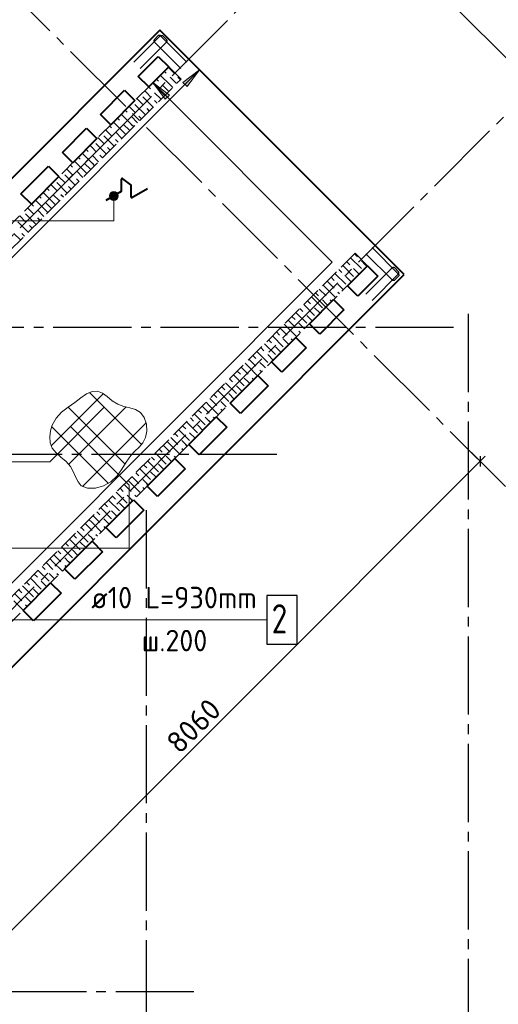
# Model space of a CAD drawing. Header units: millimetres. Extents: x 40580 to 1930067, y -240640 to 81020.
# Tile 644 of 656: x 1715353 to 1720257, y -230947 to -220868. Entities that reach past the tile are written whole.
import ezdxf

# ---------------------------------------------------------------- set-up
doc = ezdxf.new("R2010")
doc.units = ezdxf.units.MM
for name, pattern in [('______2', [270, 200, -70]), ('______5', [1100, 800, -100, 100, -100]), ('CENTER', [2, 1.25, -0.25, 0.25, -0.25])]:
    doc.linetypes.add(name, pattern=pattern)
for name, color, linetype, lineweight in [('Standard', 7, 'Continuous', 25), ('Общий01', 7, 'Continuous', 13), ('ОСИ', 7, 'CENTER', 15), ('Основная', 7, 'Continuous', 40), ('Позиционная метка линия выноска', 7, 'Continuous', 13), ('Позиционная метка номер позиции', 7, 'Continuous', 13)]:
    doc.layers.add(name, color=color, linetype=linetype, lineweight=lineweight)
doc.layers.add('ЖБ Стена верхний уровень', color=7, linetype='______2', true_color=0x656565)
doc.styles.add('ISOCPEUR', font='isocpeur.ttf')

msp = doc.modelspace()

# ---------------------------------------------------------------- hatches: boundary and pattern name
at = {"layer": 'Позиционная метка линия выноска', "linetype": 'Continuous', "lineweight": 13, "transparency": 33554687}
for points in [[(1717067.7, -221552.4), (1717195, -221382.7), (1717025.3, -221510)], [(1716886.5, -221639.9), (1716716.8, -221512.6), (1716844, -221682.3)]]:
    msp.add_hatch(color=7, dxfattribs=at).paths.add_polyline_path(points)
at = {"layer": 'Позиционная метка номер позиции', "linetype": 'Continuous', "lineweight": 13, "transparency": 33554687}
for points in [[(1716294.4, -222633.9), (1716339.4, -222633.9), (1716316.9, -222627.6)], [(1716355.6, -222650.1), (1716278.2, -222650.1), (1716271.9, -222672.6)], [(1716355.6, -222650.1), (1716271.9, -222672.6), (1716361.9, -222672.6)], [(1716361.9, -222672.6), (1716271.9, -222672.6), (1716278.2, -222695.1)], [(1716339.4, -222633.9), (1716294.4, -222633.9), (1716278.2, -222650.1)], [(1716339.4, -222633.9), (1716278.2, -222650.1), (1716355.6, -222650.1)], [(1716361.9, -222672.6), (1716278.2, -222695.1), (1716355.6, -222695.1)], [(1716355.6, -222695.1), (1716278.2, -222695.1), (1716294.4, -222711.3)], [(1716355.6, -222695.1), (1716294.4, -222711.3), (1716339.4, -222711.3)], [(1716339.4, -222711.3), (1716294.4, -222711.3), (1716316.9, -222717.6)]]:
    msp.add_hatch(color=7, dxfattribs=at).paths.add_polyline_path(points)

# ---------------------------------------------------------------- linework, layer by layer
at = {"color": 7, "linetype": 'Continuous', "lineweight": -3, "transparency": 33554687}
for points in [[(1716523, -221303.3), (1716792.3, -221034), (1716795.2, -221031.8), (1716798.6, -221030.1), (1716802.3, -221029), (1716805.8, -221028.7), (1716809.4, -221029), (1716813.1, -221030.1), (1716816.5, -221031.8), (1716819.4, -221034), (1716856, -221070.6), (1716858.1, -221073.4), (1716859.8, -221076.8), (1716860.9, -221080.5), (1716861.2, -221084.1), (1716860.9, -221087.6), (1716859.8, -221091.3), (1716858.1, -221094.8), (1716856, -221097.6), (1716586.6, -221366.9)], [(1717066, -221303.3), (1716796.7, -221034), (1716793.9, -221031.8), (1716790.5, -221030.1), (1716786.8, -221029), (1716783.2, -221028.7), (1716779.6, -221029), (1716776, -221030.1), (1716772.5, -221031.8), (1716769.7, -221034), (1716733.1, -221070.6), (1716730.9, -221073.4), (1716729.2, -221076.8), (1716728.2, -221080.5), (1716727.9, -221084.1), (1716728.2, -221087.6), (1716729.2, -221091.3), (1716730.9, -221094.8), (1716733.1, -221097.6), (1717002.4, -221366.9)], [(1718962.5, -223199.7), (1719231.8, -223469), (1719234, -223471.9), (1719235.7, -223475.3), (1719236.7, -223479), (1719237.1, -223482.6), (1719236.7, -223486.1), (1719235.7, -223489.8), (1719234, -223493.2), (1719231.8, -223496.1), (1719195.2, -223532.7), (1719192.4, -223534.8), (1719189, -223536.6), (1719185.3, -223537.6), (1719181.7, -223537.9), (1719178.1, -223537.6), (1719174.5, -223536.6), (1719171, -223534.8), (1719168.2, -223532.7), (1718898.9, -223263.4)], [(1718962.5, -223742.8), (1719231.8, -223473.5), (1719234, -223470.6), (1719235.7, -223467.2), (1719236.7, -223463.5), (1719237.1, -223459.9), (1719236.7, -223456.4), (1719235.7, -223452.7), (1719234, -223449.3), (1719231.8, -223446.4), (1719195.2, -223409.8), (1719192.4, -223407.7), (1719189, -223405.9), (1719185.3, -223404.9), (1719181.7, -223404.6), (1719178.1, -223404.9), (1719174.5, -223405.9), (1719171, -223407.7), (1719168.2, -223409.8), (1718898.9, -223679.2)]]:
    msp.add_lwpolyline(points, dxfattribs=at)
at = {"color": 7, "linetype": 'Continuous', "lineweight": 25, "transparency": 33554687}
msp.add_lwpolyline([(1717884.4, -227261.2), (1718194.4, -227261.2), (1718194.4, -226761.2), (1717884.4, -226761.2), (1717884.4, -227261.2)], dxfattribs=at)
at = {"layer": 'Standard', "color": 7, "linetype": 'Continuous', "lineweight": -3, "transparency": 33554687}
for p, q in [((1718716.6, -219639.9), (1720625.8, -221549.1)), ((1720069.3, -225388.4), (1720122.3, -225335.4)), ((1720069.3, -225388.4), (1714370, -231087.7))]:
    msp.add_line(p, q, dxfattribs=at)
at = {"layer": 'Standard', "color": 251, "linetype": 'Continuous', "lineweight": -3, "true_color": 0x656565, "transparency": 33554687}
for p, q in [((1715949.5, -222407.1), (1716341.7, -222014.9)), ((1715949.5, -222407.1), (1716037.9, -222318.7)), ((1715949.5, -222407.1), (1715861.1, -222495.5)), ((1720069.3, -225388.4), (1719980.9, -225300)), ((1720069.3, -225388.4), (1720157.7, -225476.8)), ((1720069.3, -225388.4), (1720069.3, -225388.4))]:
    msp.add_line(p, q, dxfattribs=at)
at = {"layer": 'Standard', "color": 7, "linetype": 'Continuous', "lineweight": 25, "transparency": 33554687}
msp.add_line((1720069.3, -225335.4), (1720069.3, -225441.4), dxfattribs=at)
at = {"layer": 'ЖБ Стена верхний уровень', "color": 251, "linetype": '______2', "lineweight": -3, "true_color": 0x656565, "transparency": 33554687}
for p, q in [((1716879.4, -221349.9), (1710699.3, -227530.1)), ((1717006.7, -221477.2), (1716879.4, -221349.9)), ((1712191.3, -226292.6), (1717006.7, -221477.2)), ((1718788.6, -223259.1), (1713973.2, -228074.5)), ((1718915.8, -223386.4), (1718788.6, -223259.1)), ((1712735.7, -229566.5), (1718915.8, -223386.4))]:
    msp.add_line(p, q, dxfattribs=at)
at = {"layer": 'ЖБ Стена верхний уровень', "color": 9, "linetype": 'Continuous', "lineweight": -3, "true_color": 0xc7c7c7, "transparency": 33554687}
for p, q in [((1716833.4, -221395.9), (1716853.9, -221416.4)), ((1716893.9, -221376.4), (1716873.4, -221355.9)), ((1716933.9, -221416.4), (1716893.9, -221376.4)), ((1716813.9, -221616.4), (1716713.4, -221515.9)), ((1716753.4, -221475.9), (1716773.9, -221496.4)), ((1716893.9, -221536.4), (1716793.4, -221435.9)), ((1716893.9, -221456.4), (1716960.7, -221523.2)), ((1716973.9, -221456.4), (1717000.7, -221483.2)), ((1716653.9, -221616.4), (1716633.4, -221595.9)), ((1716693.9, -221656.4), (1716653.9, -221616.4)), ((1716673.4, -221555.9), (1716693.9, -221576.4)), ((1716733.9, -221616.4), (1716800.7, -221683.2)), ((1716813.9, -221536.4), (1716880.7, -221603.2)), ((1716813.9, -221616.4), (1716840.7, -221643.2)), ((1716893.9, -221536.4), (1716920.7, -221563.2)), ((1716553.4, -221675.9), (1716613.9, -221736.4)), ((1716613.9, -221656.4), (1716720.7, -221763.2)), ((1716733.9, -221696.4), (1716760.7, -221723.2)), ((1716433.4, -221795.9), (1716453.9, -221816.4)), ((1716493.9, -221776.4), (1716473.4, -221755.9)), ((1716533.9, -221816.4), (1716493.9, -221776.4)), ((1716533.9, -221736.4), (1716640.7, -221843.2)), ((1716653.9, -221776.4), (1716680.7, -221803.2)), ((1716413.9, -222016.4), (1716313.4, -221915.9)), ((1716353.4, -221875.9), (1716373.9, -221896.4)), ((1716493.9, -221936.4), (1716393.4, -221835.9)), ((1716493.9, -221856.4), (1716560.7, -221923.2)), ((1716573.9, -221856.4), (1716600.7, -221883.2)), ((1716253.9, -222016.4), (1716233.4, -221995.9)), ((1716293.9, -222056.4), (1716253.9, -222016.4)), ((1716273.4, -221955.9), (1716293.9, -221976.4)), ((1716333.9, -222016.4), (1716400.7, -222083.2)), ((1716413.9, -221936.4), (1716480.7, -222003.2)), ((1716413.9, -222016.4), (1716440.7, -222043.2)), ((1716493.9, -221936.4), (1716520.7, -221963.2)), ((1716153.4, -222075.9), (1716213.9, -222136.4)), ((1716213.9, -222056.4), (1716320.7, -222163.2)), ((1716333.9, -222096.4), (1716360.7, -222123.2)), ((1716033.4, -222195.9), (1716053.9, -222216.4)), ((1716093.9, -222176.4), (1716073.4, -222155.9)), ((1716133.9, -222216.4), (1716093.9, -222176.4)), ((1716133.9, -222136.4), (1716240.7, -222243.2)), ((1716253.9, -222176.4), (1716280.7, -222203.2)), ((1716013.9, -222416.4), (1715913.4, -222315.9)), ((1715953.4, -222275.9), (1715973.9, -222296.4)), ((1716093.9, -222336.4), (1715993.4, -222235.9)), ((1716093.9, -222256.4), (1716160.7, -222323.2)), ((1716173.9, -222256.4), (1716200.7, -222283.2)), ((1715853.9, -222416.4), (1715833.4, -222395.9)), ((1715893.9, -222456.4), (1715853.9, -222416.4)), ((1715873.4, -222355.9), (1715893.9, -222376.4)), ((1715933.9, -222416.4), (1716000.7, -222483.2)), ((1716013.9, -222336.4), (1716080.7, -222403.2)), ((1716013.9, -222416.4), (1716040.7, -222443.2)), ((1716093.9, -222336.4), (1716120.7, -222363.2)), ((1715753.4, -222475.9), (1715813.9, -222536.4)), ((1715813.9, -222456.4), (1715920.7, -222563.2)), ((1715933.9, -222496.4), (1715960.7, -222523.2)), ((1715633.4, -222595.9), (1715653.9, -222616.4)), ((1715693.9, -222576.4), (1715673.4, -222555.9)), ((1715733.9, -222616.4), (1715693.9, -222576.4)), ((1715733.9, -222536.4), (1715840.7, -222643.2)), ((1715853.9, -222576.4), (1715880.7, -222603.2)), ((1715613.9, -222816.4), (1715513.4, -222715.9)), ((1715553.4, -222675.9), (1715573.9, -222696.4)), ((1715693.9, -222736.4), (1715593.4, -222635.9)), ((1715693.9, -222656.4), (1715760.7, -222723.2)), ((1715773.9, -222656.4), (1715800.7, -222683.2)), ((1715453.9, -222816.4), (1715433.4, -222795.9)), ((1715493.9, -222856.4), (1715453.9, -222816.4)), ((1715473.4, -222755.9), (1715493.9, -222776.4)), ((1715533.9, -222816.4), (1715600.7, -222883.2)), ((1715613.9, -222736.4), (1715680.7, -222803.2)), ((1715613.9, -222816.4), (1715640.7, -222843.2)), ((1715693.9, -222736.4), (1715720.7, -222763.2)), ((1715353.4, -222875.9), (1715413.9, -222936.4)), ((1715413.9, -222856.4), (1715520.7, -222963.2)), ((1715533.9, -222896.4), (1715560.7, -222923.2)), ((1715333.9, -222936.4), (1715440.7, -223043.2)), ((1715453.9, -222976.4), (1715480.7, -223003.2)), ((1715293.9, -223056.4), (1715360.7, -223123.2)), ((1715373.9, -223056.4), (1715400.7, -223083.2)), ((1718742.6, -223305.1), (1718853.9, -223416.4)), ((1718782.6, -223265.1), (1718813.9, -223296.4)), ((1718893.9, -223376.4), (1718853.9, -223336.4)), ((1718622.6, -223425.1), (1718653.9, -223456.4)), ((1718662.6, -223385.1), (1718773.9, -223496.4)), ((1718702.6, -223345.1), (1718733.9, -223376.4)), ((1718829.9, -223472.4), (1718773.9, -223416.4)), ((1718909.9, -223392.4), (1718893.9, -223376.4)), ((1718542.6, -223505.1), (1718573.9, -223536.4)), ((1718582.6, -223465.1), (1718693.9, -223576.4)), ((1718749.9, -223552.4), (1718693.9, -223496.4)), ((1718422.6, -223625.1), (1718493.9, -223696.4)), ((1718462.6, -223585.1), (1718493.9, -223616.4)), ((1718493.9, -223616.4), (1718589.9, -223712.4)), ((1718502.6, -223545.1), (1718573.9, -223616.4)), ((1718653.9, -223616.4), (1718613.9, -223576.4)), ((1718669.9, -223632.4), (1718653.9, -223616.4)), ((1718342.6, -223705.1), (1718453.9, -223816.4)), ((1718382.6, -223665.1), (1718413.9, -223696.4)), ((1718493.9, -223776.4), (1718453.9, -223736.4)), ((1718533.9, -223736.4), (1718549.9, -223752.4)), ((1718613.9, -223656.4), (1718629.9, -223672.4)), ((1718222.6, -223825.1), (1718253.9, -223856.4)), ((1718262.6, -223785.1), (1718373.9, -223896.4)), ((1718302.6, -223745.1), (1718333.9, -223776.4)), ((1718429.9, -223872.4), (1718373.9, -223816.4)), ((1718509.9, -223792.4), (1718493.9, -223776.4)), ((1718142.6, -223905.1), (1718173.9, -223936.4)), ((1718182.6, -223865.1), (1718293.9, -223976.4)), ((1718349.9, -223952.4), (1718293.9, -223896.4)), ((1718022.6, -224025.1), (1718093.9, -224096.4)), ((1718062.6, -223985.1), (1718093.9, -224016.4)), ((1718093.9, -224016.4), (1718189.9, -224112.4)), ((1718102.6, -223945.1), (1718173.9, -224016.4)), ((1718253.9, -224016.4), (1718213.9, -223976.4)), ((1718269.9, -224032.4), (1718253.9, -224016.4)), ((1717902.6, -224145.1), (1717933.9, -224176.4)), ((1717942.6, -224105.1), (1718053.9, -224216.4)), ((1717982.6, -224065.1), (1718013.9, -224096.4)), ((1718093.9, -224176.4), (1718053.9, -224136.4)), ((1718133.9, -224136.4), (1718149.9, -224152.4)), ((1718213.9, -224056.4), (1718229.9, -224072.4)), ((1717822.6, -224225.1), (1717853.9, -224256.4)), ((1717862.6, -224185.1), (1717973.9, -224296.4)), ((1718029.9, -224272.4), (1717973.9, -224216.4)), ((1718109.9, -224192.4), (1718093.9, -224176.4)), ((1717702.6, -224345.1), (1717773.9, -224416.4)), ((1717742.6, -224305.1), (1717773.9, -224336.4)), ((1717782.6, -224265.1), (1717893.9, -224376.4)), ((1717949.9, -224352.4), (1717893.9, -224296.4)), ((1717622.6, -224425.1), (1717693.9, -224496.4)), ((1717662.6, -224385.1), (1717693.9, -224416.4)), ((1717693.9, -224416.4), (1717789.9, -224512.4)), ((1717853.9, -224416.4), (1717813.9, -224376.4)), ((1717869.9, -224432.4), (1717853.9, -224416.4)), ((1717502.6, -224545.1), (1717533.9, -224576.4)), ((1717542.6, -224505.1), (1717653.9, -224616.4)), ((1717582.6, -224465.1), (1717613.9, -224496.4)), ((1717693.9, -224576.4), (1717653.9, -224536.4)), ((1717733.9, -224536.4), (1717749.9, -224552.4)), ((1717813.9, -224456.4), (1717829.9, -224472.4)), ((1717422.6, -224625.1), (1717453.9, -224656.4)), ((1717462.6, -224585.1), (1717573.9, -224696.4)), ((1717629.9, -224672.4), (1717573.9, -224616.4)), ((1717709.9, -224592.4), (1717693.9, -224576.4)), ((1717302.6, -224745.1), (1717373.9, -224816.4)), ((1717342.6, -224705.1), (1717373.9, -224736.4)), ((1717382.6, -224665.1), (1717493.9, -224776.4)), ((1717549.9, -224752.4), (1717493.9, -224696.4)), ((1717222.6, -224825.1), (1717293.9, -224896.4)), ((1717262.6, -224785.1), (1717293.9, -224816.4)), ((1717293.9, -224816.4), (1717389.9, -224912.4)), ((1717453.9, -224816.4), (1717413.9, -224776.4)), ((1717469.9, -224832.4), (1717453.9, -224816.4)), ((1717102.6, -224945.1), (1717133.9, -224976.4)), ((1717142.6, -224905.1), (1717253.9, -225016.4)), ((1717182.6, -224865.1), (1717213.9, -224896.4)), ((1717293.9, -224976.4), (1717253.9, -224936.4)), ((1717333.9, -224936.4), (1717349.9, -224952.4)), ((1717413.9, -224856.4), (1717429.9, -224872.4)), ((1717022.6, -225025.1), (1717053.9, -225056.4)), ((1717062.6, -224985.1), (1717173.9, -225096.4)), ((1717229.9, -225072.4), (1717173.9, -225016.4)), ((1717309.9, -224992.4), (1717293.9, -224976.4)), ((1716902.6, -225145.1), (1716973.9, -225216.4)), ((1716942.6, -225105.1), (1716973.9, -225136.4)), ((1716982.6, -225065.1), (1717093.9, -225176.4)), ((1717149.9, -225152.4), (1717093.9, -225096.4)), ((1716822.6, -225225.1), (1716893.9, -225296.4)), ((1716862.6, -225185.1), (1716893.9, -225216.4)), ((1716893.9, -225216.4), (1716989.9, -225312.4)), ((1717053.9, -225216.4), (1717013.9, -225176.4)), ((1717069.9, -225232.4), (1717053.9, -225216.4)), ((1716702.6, -225345.1), (1716733.9, -225376.4)), ((1716742.6, -225305.1), (1716853.9, -225416.4)), ((1716782.6, -225265.1), (1716813.9, -225296.4)), ((1716893.9, -225376.4), (1716853.9, -225336.4)), ((1716933.9, -225336.4), (1716949.9, -225352.4)), ((1717013.9, -225256.4), (1717029.9, -225272.4)), ((1716622.6, -225425.1), (1716653.9, -225456.4)), ((1716662.6, -225385.1), (1716773.9, -225496.4)), ((1716829.9, -225472.4), (1716773.9, -225416.4)), ((1716909.9, -225392.4), (1716893.9, -225376.4)), ((1716502.6, -225545.1), (1716573.9, -225616.4)), ((1716542.6, -225505.1), (1716573.9, -225536.4)), ((1716582.6, -225465.1), (1716693.9, -225576.4)), ((1716749.9, -225552.4), (1716693.9, -225496.4)), ((1716422.6, -225625.1), (1716493.9, -225696.4)), ((1716462.6, -225585.1), (1716493.9, -225616.4)), ((1716493.9, -225616.4), (1716589.9, -225712.4)), ((1716653.9, -225616.4), (1716613.9, -225576.4)), ((1716613.9, -225656.4), (1716629.9, -225672.4)), ((1716669.9, -225632.4), (1716653.9, -225616.4)), ((1716302.6, -225745.1), (1716333.9, -225776.4)), ((1716342.6, -225705.1), (1716453.9, -225816.4)), ((1716382.6, -225665.1), (1716413.9, -225696.4)), ((1716493.9, -225776.4), (1716453.9, -225736.4)), ((1716533.9, -225736.4), (1716549.9, -225752.4)), ((1716222.6, -225825.1), (1716253.9, -225856.4)), ((1716262.6, -225785.1), (1716373.9, -225896.4)), ((1716429.9, -225872.4), (1716373.9, -225816.4)), ((1716509.9, -225792.4), (1716493.9, -225776.4)), ((1716102.6, -225945.1), (1716173.9, -226016.4)), ((1716142.6, -225905.1), (1716173.9, -225936.4)), ((1716182.6, -225865.1), (1716293.9, -225976.4)), ((1716349.9, -225952.4), (1716293.9, -225896.4)), ((1716022.6, -226025.1), (1716093.9, -226096.4)), ((1716062.6, -225985.1), (1716093.9, -226016.4)), ((1716093.9, -226016.4), (1716189.9, -226112.4)), ((1716253.9, -226016.4), (1716213.9, -225976.4)), ((1716213.9, -226056.4), (1716229.9, -226072.4)), ((1716269.9, -226032.4), (1716253.9, -226016.4)), ((1715902.6, -226145.1), (1715933.9, -226176.4)), ((1715942.6, -226105.1), (1716053.9, -226216.4)), ((1715982.6, -226065.1), (1716013.9, -226096.4)), ((1716093.9, -226176.4), (1716053.9, -226136.4)), ((1716133.9, -226136.4), (1716149.9, -226152.4)), ((1715822.6, -226225.1), (1715853.9, -226256.4)), ((1715862.6, -226185.1), (1715973.9, -226296.4)), ((1716029.9, -226272.4), (1715973.9, -226216.4)), ((1716109.9, -226192.4), (1716093.9, -226176.4)), ((1715702.6, -226345.1), (1715773.9, -226416.4)), ((1715742.6, -226305.1), (1715773.9, -226336.4)), ((1715782.6, -226265.1), (1715893.9, -226376.4)), ((1715949.9, -226352.4), (1715893.9, -226296.4)), ((1715622.6, -226425.1), (1715693.9, -226496.4)), ((1715662.6, -226385.1), (1715693.9, -226416.4)), ((1715693.9, -226416.4), (1715789.9, -226512.4)), ((1715853.9, -226416.4), (1715813.9, -226376.4)), ((1715813.9, -226456.4), (1715829.9, -226472.4)), ((1715869.9, -226432.4), (1715853.9, -226416.4)), ((1715502.6, -226545.1), (1715533.9, -226576.4)), ((1715542.6, -226505.1), (1715653.9, -226616.4)), ((1715582.6, -226465.1), (1715613.9, -226496.4)), ((1715693.9, -226576.4), (1715653.9, -226536.4)), ((1715733.9, -226536.4), (1715749.9, -226552.4)), ((1715382.6, -226665.1), (1715493.9, -226776.4)), ((1715422.6, -226625.1), (1715453.9, -226656.4)), ((1715462.6, -226585.1), (1715573.9, -226696.4)), ((1715629.9, -226672.4), (1715573.9, -226616.4)), ((1715709.9, -226592.4), (1715693.9, -226576.4)), ((1715302.6, -226745.1), (1715373.9, -226816.4)), ((1715342.6, -226705.1), (1715373.9, -226736.4)), ((1715549.9, -226752.4), (1715493.9, -226696.4)), ((1715293.9, -226816.4), (1715389.9, -226912.4)), ((1715453.9, -226816.4), (1715413.9, -226776.4)), ((1715413.9, -226856.4), (1715429.9, -226872.4)), ((1715469.9, -226832.4), (1715453.9, -226816.4))]:
    msp.add_line(p, q, dxfattribs=at)
at = {"layer": 'Общий01', "color": 7, "linetype": 'Continuous', "lineweight": -3, "transparency": 33554687}
for p, q in [((1716393.3, -222617.1), (1716393.3, -222501.2)), ((1716400.6, -222617.1), (1716400.6, -222501.2)), ((1716406.5, -222498.2), (1716488.8, -222560.4)), ((1716410.9, -222492.4), (1716493.2, -222554.6)), ((1716234.9, -222712.3), (1716391.4, -222620.2)), ((1716238.6, -222718.6), (1716395.2, -222626.6)), ((1716490.2, -222681.7), (1716490.2, -222563.4)), ((1716497.6, -222681.7), (1716497.6, -222563.4)), ((1716503.1, -222684.9), (1716661.3, -222591.9)), ((1716506.9, -222691.3), (1716665.1, -222598.3))]:
    msp.add_line(p, q, dxfattribs=at)
for centre, radius, start, end in [((1716404.3, -222501.2), 11, 52.90778, 180), ((1716404.3, -222501.2), 3.67, 52.90778, 180), ((1716389.6, -222617.1), 3.67, 300.44704, 0), ((1716389.6, -222617.1), 11, 300.44704, 0), ((1716486.6, -222563.4), 3.67, 0, 52.90778), ((1716486.6, -222563.4), 11, 0, 52.90778), ((1716501.3, -222681.7), 11, 180, 300.44704), ((1716501.3, -222681.7), 3.67, 180, 300.44704)]:
    msp.add_arc(centre, radius, start, end, dxfattribs=at)
at = {"layer": 'ОСИ', "color": 8, "linetype": '______5', "lineweight": -3, "transparency": 33554687}
for p, q in [((1712762.6, -218081.7), (1720354, -225673.1)), ((1710692.2, -227664.4), (1719036.2, -219320.4)), ((1712601.4, -229573.6), (1720945.4, -221229.6)), ((1719947, -223880.9), (1719947, -232529.6)), ((1719797, -224019.6), (1704146.4, -224019.6)), ((1717987, -225319.6), (1704146.4, -225319.6)), ((1717987, -225319.6), (1704146.4, -225319.6)), ((1716647, -225889.6), (1716647, -232529.6)), ((1717137, -230819.6), (1704146.4, -230819.6))]:
    msp.add_line(p, q, dxfattribs=at)
at = {"layer": 'Основная', "transparency": 33554687}
for p, q in [((1716787.5, -220975.2), (1710232.6, -227530.1)), ((1719290.6, -223478.3), (1716787.5, -220975.2)), ((1716568.3, -221448.9), (1716773.3, -221243.9)), ((1716773.3, -221243.9), (1716879.4, -221349.9)), ((1716879.4, -221349.9), (1716674.3, -221555)), ((1716674.3, -221555), (1716568.3, -221448.9)), ((1716179.3, -221837.9), (1716426.8, -221590.4)), ((1716426.8, -221590.4), (1716532.9, -221696.4)), ((1716532.9, -221696.4), (1716285.4, -221943.9)), ((1716285.4, -221943.9), (1716179.3, -221837.9)), ((1715790.4, -222226.8), (1716037.9, -221979.3)), ((1716037.9, -221979.3), (1716144, -222085.3)), ((1716144, -222085.3), (1715896.5, -222332.8)), ((1715896.5, -222332.8), (1715790.4, -222226.8)), ((1715366.2, -222651), (1715649, -222368.2)), ((1715649, -222368.2), (1715755.1, -222474.3)), ((1715755.1, -222474.3), (1715472.2, -222757.1)), ((1715472.2, -222757.1), (1715366.2, -222651)), ((1718710.8, -223591.5), (1718915.8, -223386.4)), ((1718915.8, -223386.4), (1719021.9, -223492.5)), ((1712735.7, -230033.2), (1719290.6, -223478.3)), ((1719021.9, -223492.5), (1718816.8, -223697.5)), ((1718816.8, -223697.5), (1718710.8, -223591.5)), ((1718321.9, -223980.4), (1718569.4, -223732.9)), ((1718569.4, -223732.9), (1718675.4, -223839)), ((1718675.4, -223839), (1718427.9, -224086.4)), ((1718427.9, -224086.4), (1718321.9, -223980.4)), ((1717933, -224369.3), (1718180.5, -224121.8)), ((1718180.5, -224121.8), (1718286.5, -224227.9)), ((1718286.5, -224227.9), (1718039, -224475.4)), ((1718039, -224475.4), (1717933, -224369.3)), ((1717508.7, -224793.6), (1717791.6, -224510.7)), ((1717791.6, -224510.7), (1717897.6, -224616.8)), ((1717897.6, -224616.8), (1717614.8, -224899.6)), ((1717614.8, -224899.6), (1717508.7, -224793.6)), ((1717084.4, -225217.8), (1717367.3, -224935)), ((1717367.3, -224935), (1717473.4, -225041)), ((1717473.4, -225041), (1717190.5, -225323.9)), ((1717190.5, -225323.9), (1717084.4, -225217.8)), ((1716660.2, -225642.1), (1716943, -225359.2)), ((1716943, -225359.2), (1717049.1, -225465.3)), ((1717049.1, -225465.3), (1716766.3, -225748.1)), ((1716766.3, -225748.1), (1716660.2, -225642.1)), ((1716235.9, -226066.3), (1716518.8, -225783.5)), ((1716518.8, -225783.5), (1716624.8, -225889.6)), ((1716624.8, -225889.6), (1716342, -226172.4)), ((1716342, -226172.4), (1716235.9, -226066.3)), ((1715811.7, -226490.6), (1716094.5, -226207.8)), ((1716094.5, -226207.8), (1716200.6, -226313.8)), ((1716200.6, -226313.8), (1715917.7, -226596.7)), ((1715917.7, -226596.7), (1715811.7, -226490.6)), ((1715387.4, -226914.9), (1715670.2, -226632)), ((1715670.2, -226632), (1715776.3, -226738.1)), ((1715776.3, -226738.1), (1715493.5, -227020.9)), ((1715493.5, -227020.9), (1715387.4, -226914.9))]:
    msp.add_line(p, q, dxfattribs=at)
at = {"layer": 'Позиционная метка линия выноска', "color": 251, "linetype": 'Continuous', "lineweight": 13, "true_color": 0x494949, "transparency": 33554687}
for p, q in [((1717195, -221382.7), (1717025.3, -221510)), ((1717067.7, -221552.4), (1717195, -221382.7)), ((1716716.8, -221512.6), (1716844, -221682.3)), ((1716886.5, -221639.9), (1716716.8, -221512.6)), ((1717025.3, -221510), (1717067.7, -221552.4)), ((1716844, -221682.3), (1716886.5, -221639.9))]:
    msp.add_line(p, q, dxfattribs=at)
at = {"layer": 'Позиционная метка линия выноска', "color": 251, "linetype": 'Continuous', "lineweight": 13, "true_color": 0x494949, "transparency": 33554687, "extrusion": (0, 0, -1)}
msp.add_lwpolyline([(-1717195, -221382.7), (-1711071.4, -227506.2), (-1711922.6, -228357.3), (-1713160, -227119.9), (-1714171.2, -228131.1)], dxfattribs=at)
at = {"layer": 'Позиционная метка линия выноска', "color": 251, "linetype": 'Continuous', "lineweight": 13, "true_color": 0x494949, "transparency": 33554687}
msp.add_lwpolyline([(1713775.2, -228131.1), (1718555.2, -223351), (1716716.8, -221512.6)], dxfattribs=at)
at = {"layer": 'Позиционная метка номер позиции', "color": 7, "linetype": 'Continuous', "lineweight": 13, "transparency": 33554687}
for p, q in [((1716316.9, -222627.6), (1716316.9, -222627.6)), ((1716271.9, -222672.6), (1716271.9, -222672.6)), ((1716316.9, -222717.6), (1716316.9, -222717.6)), ((1716361.9, -222672.6), (1716361.9, -222672.6))]:
    msp.add_line(p, q, dxfattribs=at)
at = {"layer": 'Позиционная метка номер позиции', "color": 7, "linetype": 'Continuous', "lineweight": -3, "transparency": 33554687}
for p, q in [((1715675.5, -225230.6), (1716209.3, -224696.8)), ((1716067.6, -224683.6), (1716600.2, -225216.2)), ((1715849.2, -224833.9), (1716431, -225415.7)), ((1715856.3, -225418.5), (1716442.2, -224832.5)), ((1715679.9, -225033.3), (1716261.6, -225614.9)), ((1715996.4, -225647), (1716648.1, -224995.3))]:
    msp.add_line(p, q, dxfattribs=at)
at = {"layer": 'Позиционная метка номер позиции', "color": 7, "linetype": 'Continuous', "lineweight": 13, "transparency": 33554687}
for points in [[(1716318, -222672.6), (1716318, -222928.6), (1713098.3, -222928.6)], [(1716219.1, -224835.1), (1715660.5, -225393.7), (1713803.5, -225393.7)], [(1715874, -225032.1), (1716475, -225633.1), (1716475, -226277), (1713803.5, -226277)], [(1713711.5, -227671.4), (1713711.5, -227011.2), (1717884.4, -227011.2)], [(1714355, -227551.2), (1714355, -227011.2), (1717884.4, -227011.2)]]:
    msp.add_lwpolyline(points, dxfattribs=at)
at = {"layer": 'Позиционная метка номер позиции', "color": 7, "linetype": '______2', "lineweight": 13, "transparency": 33554687}
msp.add_lwpolyline([(1715918.1, -224785.9), (1715848.1, -224834.6), (1715782.9, -224887.1), (1715727.2, -224947.1), (1715685.8, -225018.2), (1715667.5, -225076.9), (1715660.5, -225138.6), (1715666, -225198.8), (1715685.8, -225252.8), (1715725.2, -225303.1), (1715775.8, -225346.6), (1715828.3, -225390.2), (1715873.8, -225440.8), (1715902.3, -225492.9), (1715925.8, -225547.9), (1715950.9, -225598.8), (1715984.1, -225638.5), (1716048.9, -225665.3), (1716128.8, -225664), (1716212.1, -225639.9), (1716287, -225598.1), (1716350.5, -225537.6), (1716399.1, -225468.1), (1716443.1, -225396.1), (1716492.4, -225327.8), (1716533.4, -225284.9), (1716576, -225243), (1716614.3, -225198.1), (1716642.3, -225146.6), (1716656, -225079), (1716650.9, -225007.4), (1716628.2, -224941.3), (1716589.1, -224889.7), (1716539.1, -224859.9), (1716480.6, -224841.9), (1716418.5, -224826.3), (1716357.8, -224803.8), (1716301.9, -224768.3), (1716250, -224727.1), (1716200, -224690.9), (1716149.4, -224670.4), (1716094.2, -224674.1), (1716036.7, -224699.4), (1715977.8, -224739), (1715918.1, -224785.9)], dxfattribs=at)
at = {"layer": 'Позиционная метка номер позиции', "color": 7, "linetype": 'Continuous', "lineweight": 13, "transparency": 33554687}
msp.add_circle((1716316.9, -222672.6), 45, dxfattribs=at)

# ---------------------------------------------------------------- texts
at = {"color": 7, "linetype": 'Continuous', "lineweight": 13, "transparency": 33554687, "attachment_point": 7, "style": 'ISOCPEUR'}
for s, insert, char_height, width in [('\\W0.96;ø10 L=930mm ', (1716086.2, -226893.9), 220, 1997.593), ('\\W0.78;2', (1717934.4, -227151.2), 300, 326.834), ('\\W0.95;ш.200 ', (1716603.2, -227333.9), 220, 962.821)]:
    msp.add_mtext(s, dxfattribs=dict(at, insert=insert, char_height=char_height, width=width))
at = {"layer": 'Standard', "color": 7, "linetype": 'Continuous', "lineweight": 25, "transparency": 33554687, "insert": (1716990.8, -228396.2), "char_height": 220, "width": 672.63, "attachment_point": 7, "rotation": 45, "style": 'ISOCPEUR'}
msp.add_mtext('8060', dxfattribs=at)

doc.saveas('drawing.dxf')
